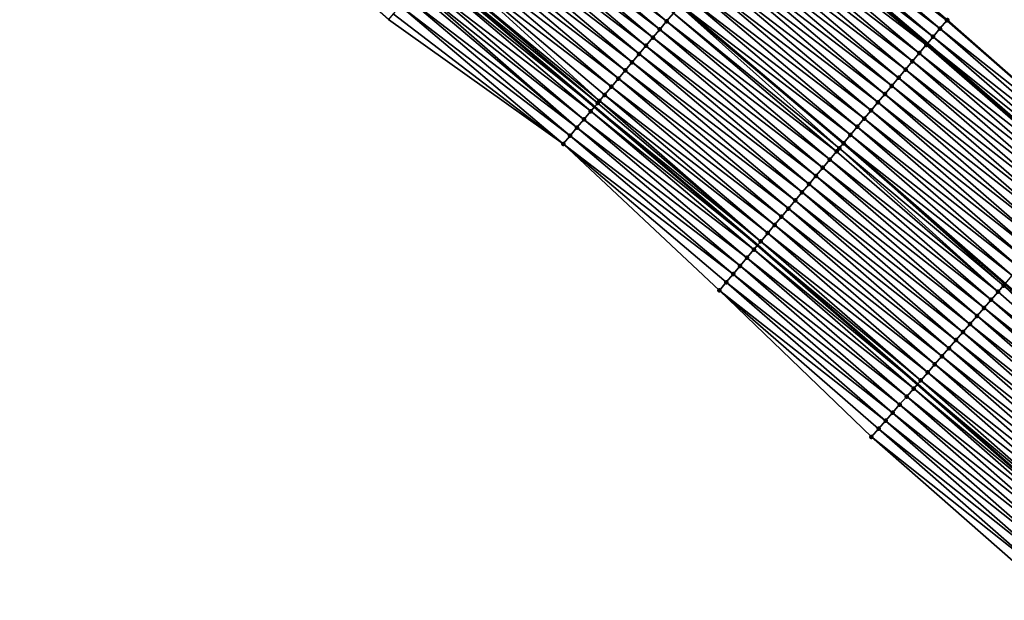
# Model space of a CAD drawing. Header units: feet. Extents: x 2017353 to 2024169, y 808050 to 818690.
# Tile 286 of 305: x 2022551 to 2022643, y 814158 to 814212. Entities that reach past the tile are written whole.
import ezdxf

# ---------------------------------------------------------------- set-up
doc = ezdxf.new("R2010")
doc.units = ezdxf.units.FT
doc.header["$MEASUREMENT"] = 0
for name, color, linetype, lineweight in [('EP_Travel Lane', 172, 'Continuous', 53), ('SB-Road Shots', 141, 'Continuous', 100), ('SB-Road X-Section', 40, 'Continuous', 13), ('STRIPING', 60, 'Continuous', 53)]:
    doc.layers.add(name, color=color, linetype=linetype, lineweight=lineweight)
doc.layers.add('I-77-MM15-17_SB-Surface-BORDER', color=7, linetype='Continuous')
doc.layers.add('I-77-MM15-17_SB-Surface-TIN', color=7, linetype='Continuous')

msp = doc.modelspace()

# ---------------------------------------------------------------- linework, layer by layer
at = {"layer": 'EP_Travel Lane'}
for points in [[(2022542.824971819, 814286.3335518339, 283.9437080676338), (2022558.550940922, 814273.9987547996, 284.6837772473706), (2022574.318739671, 814261.2731713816, 285.4313607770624), (2022589.818365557, 814248.6543625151, 286.158104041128), (2022605.458133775, 814235.8011696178, 286.8715970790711), (2022620.708547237, 814222.8807780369, 287.5706653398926), (2022635.958370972, 814209.9608860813, 288.2912770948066), (2022651.226410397, 814196.6884151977, 289.0018068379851), (2022666.2520939, 814183.5089710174, 289.7307393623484), (2022681.37087655, 814170.1594617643, 290.4675024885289), (2022696.224316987, 814156.7876195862, 291.2221389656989), (2022711.078236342, 814143.4153462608, 291.9592854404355), (2022725.94583979, 814129.5223704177, 292.664388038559), (2022740.431374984, 814115.7495768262, 293.3581499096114), (2022755.100171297, 814101.7165553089, 294.0507153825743), (2022769.379040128, 814087.7297632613, 294.7547948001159), (2022783.657795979, 814073.7430818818, 295.463396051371)], [(2022543.388419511, 814254.5721769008, 283.0226488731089), (2022558.769845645, 814242.1365156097, 283.7643351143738), (2022574.270307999, 814229.5170257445, 284.4614932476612), (2022589.570320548, 814216.9521641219, 285.1430029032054), (2022604.820318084, 814204.0321249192, 285.8572636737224), (2022620.070823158, 814191.1116557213, 286.5529832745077), (2022635.026216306, 814178.1240088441, 287.2507051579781), (2022650.0520264, 814164.9444536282, 287.9749141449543), (2022664.942437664, 814151.8155935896, 288.719569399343), (2022679.796072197, 814138.4417557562, 289.4340527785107), (2022694.648787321, 814125.0687457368, 290.1821120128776), (2022709.035745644, 814111.5847175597, 290.9067838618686), (2022723.520735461, 814097.8124425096, 291.6214098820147), (2022737.792529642, 814084.155076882, 292.3155407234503), (2022752.070798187, 814070.1688728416, 293.0436290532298)]]:
    msp.add_polyline3d(points, dxfattribs=at)
at = {"layer": 'I-77-MM15-17_SB-Surface-BORDER', "color": 3, "linetype": 'Continuous', "lineweight": -3}
for points in [[(2022543.494054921, 814287.1911650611, 284.0234243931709), (2022559.589401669, 814275.3295919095, 284.8034136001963), (2022575.872630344, 814263.1865528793, 285.6143508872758), (2022591.355720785, 814250.5473830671, 286.3391464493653), (2022607.316278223, 814238.0056593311, 287.0741555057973), (2022622.513882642, 814225.0224247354, 287.7640306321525), (2022637.804365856, 814212.1510315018, 288.493770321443), (2022653.039995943, 814198.766447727, 289.1937222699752), (2022668.203469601, 814185.7450647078, 289.940548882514), (2022683.272587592, 814172.2830550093, 290.6726957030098), (2022698.013128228, 814158.7858038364, 291.4271963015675), (2022712.694945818, 814145.2207183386, 292.1343258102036), (2022726.838947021, 814130.4695501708, 292.7534395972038), (2022741.058225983, 814116.4144667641, 293.4223065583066), (2022756.367294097, 814103.002045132, 294.17339212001), (2022770.972810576, 814089.3465911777, 294.9082043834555), (2022785.257227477, 814075.3653871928, 295.6120124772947)], [(2022748.847896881, 814066.9013379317, 292.7734682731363), (2022734.647562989, 814080.9655449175, 292.0315881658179), (2022719.756625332, 814093.8228042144, 291.2912319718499), (2022705.247665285, 814107.5712598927, 290.6047681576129), (2022690.273627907, 814120.1878806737, 289.7965790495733), (2022675.420062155, 814133.5606444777, 289.0612043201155), (2022660.565798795, 814146.9340363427, 288.3513061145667), (2022645.743332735, 814160.0123452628, 287.6087068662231), (2022630.717095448, 814173.1922195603, 286.899399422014), (2022616.49601582, 814186.8759014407, 286.260089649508), (2022601.890020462, 814200.5609027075, 285.6326507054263), (2022585.552264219, 814212.1930592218, 284.8471411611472), (2022570.789739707, 814225.2368522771, 284.1491074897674), (2022555.938578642, 814238.6556753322, 283.5252353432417), (2022540.148849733, 814250.4243857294, 282.7168891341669)]]:
    msp.add_polyline3d(points, dxfattribs=at)
at = {"layer": 'I-77-MM15-17_SB-Surface-TIN', "color": 128, "linetype": 'Continuous', "lineweight": -3}
for points in [[(2022611.562677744, 814212.02565966, 286.4921822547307), (2022596.312398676, 814224.9458692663, 285.7869783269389), (2022595.66779495, 814224.1813487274, 285.720905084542)], [(2022611.562677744, 814212.02565966, 286.4921822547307), (2022612.207283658, 814212.7901783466, 286.5581757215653), (2022596.312398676, 814224.9458692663, 285.7869783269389)], [(2022637.766592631, 814212.1062197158, 288.4896905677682), (2022622.513882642, 814225.0224247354, 287.7640306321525), (2022621.872551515, 814224.2611957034, 287.6876638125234)], [(2022637.766592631, 814212.1062197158, 288.4896905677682), (2022637.804365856, 814212.1510315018, 288.493770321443), (2022622.513882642, 814225.0224247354, 287.7640306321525)], [(2022610.918146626, 814211.2610776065, 286.4234563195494), (2022595.66779495, 814224.1813487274, 285.720905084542), (2022595.02305706, 814223.416941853, 285.6597331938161)], [(2022610.918146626, 814211.2610776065, 286.4234563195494), (2022611.562677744, 814212.02565966, 286.4921822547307), (2022595.66779495, 814224.1813487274, 285.720905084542)], [(2022637.122407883, 814211.3413442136, 288.4083107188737), (2022621.872551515, 814224.2611957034, 287.6876638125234), (2022621.22796971, 814223.496656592, 287.6207895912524)], [(2022637.122407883, 814211.3413442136, 288.4083107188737), (2022637.766592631, 814212.1062197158, 288.4896905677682), (2022621.872551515, 814224.2611957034, 287.6876638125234)], [(2022609.628682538, 814209.7322539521, 286.3006852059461), (2022594.378241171, 814222.6526010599, 285.6014108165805), (2022593.733459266, 814221.8882314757, 285.5418469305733)], [(2022610.273498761, 814210.4965944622, 286.3589954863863), (2022595.02305706, 814223.416941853, 285.6597331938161), (2022594.378241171, 814222.6526010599, 285.6014108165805)], [(2022609.628682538, 814209.7322539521, 286.3006852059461), (2022610.273498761, 814210.4965944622, 286.3589954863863), (2022594.378241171, 814222.6526010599, 285.6014108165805)], [(2022610.273498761, 814210.4965944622, 286.3589954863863), (2022610.918146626, 814211.2610776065, 286.4234563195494), (2022595.02305706, 814223.416941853, 285.6597331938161)], [(2022635.833110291, 814209.8123795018, 288.2794569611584), (2022620.583260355, 814222.7322255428, 287.5585751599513), (2022619.939030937, 814221.967387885, 287.4788272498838)], [(2022620.583260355, 814222.7322255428, 287.5585751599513), (2022635.958370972, 814209.9608860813, 288.2912770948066), (2022620.708547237, 814222.8807780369, 287.5706653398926)], [(2022635.833110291, 814209.8123795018, 288.2794569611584), (2022635.958370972, 814209.9608860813, 288.2912770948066), (2022620.583260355, 814222.7322255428, 287.5585751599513)], [(2022636.47785724, 814210.5767787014, 288.3402980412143), (2022621.22796971, 814223.496656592, 287.6207895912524), (2022620.708547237, 814222.8807780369, 287.5706653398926)], [(2022636.47785724, 814210.5767787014, 288.3402980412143), (2022620.708547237, 814222.8807780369, 287.5706653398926), (2022635.958370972, 814209.9608860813, 288.2912770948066)], [(2022636.47785724, 814210.5767787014, 288.3402980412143), (2022637.122407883, 814211.3413442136, 288.4083107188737), (2022621.22796971, 814223.496656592, 287.6207895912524)], [(2022608.983948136, 814208.9678441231, 286.2393858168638), (2022593.733459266, 814221.8882314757, 285.5418469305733), (2022593.088651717, 814221.1238836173, 285.4832198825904)], [(2022608.983948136, 814208.9678441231, 286.2393858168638), (2022609.628682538, 814209.7322539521, 286.3006852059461), (2022593.733459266, 814221.8882314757, 285.5418469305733)], [(2022635.188766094, 814209.0476390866, 288.2039022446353), (2022619.939030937, 814221.967387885, 287.4788272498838), (2022619.294922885, 814221.2024474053, 287.394645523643)], [(2022635.188766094, 814209.0476390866, 288.2039022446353), (2022635.833110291, 814209.8123795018, 288.2794569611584), (2022619.939030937, 814221.967387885, 287.4788272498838)], [(2022608.339204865, 814208.2034418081, 286.1784104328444), (2022593.088651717, 814221.1238836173, 285.4832198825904), (2022592.443946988, 814220.3594486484, 285.4208365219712)], [(2022608.339204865, 814208.2034418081, 286.1784104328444), (2022608.983948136, 814208.9678441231, 286.2393858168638), (2022593.088651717, 814221.1238836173, 285.4832198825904)], [(2022634.544653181, 814208.282702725, 288.1198980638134), (2022619.294922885, 814221.2024474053, 287.394645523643), (2022618.650717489, 814220.4375893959, 287.3140200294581)], [(2022634.544653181, 814208.282702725, 288.1198980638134), (2022635.188766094, 814209.0476390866, 288.2039022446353), (2022619.294922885, 814221.2024474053, 287.394645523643)], [(2022607.694513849, 814207.438995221, 286.1155259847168), (2022592.443946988, 814220.3594486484, 285.4208365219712), (2022591.799203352, 814219.5950466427, 285.3598745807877)], [(2022607.694513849, 814207.438995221, 286.1155259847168), (2022608.339204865, 814208.2034418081, 286.1784104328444), (2022592.443946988, 814220.3594486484, 285.4208365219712)], [(2022633.900384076, 814207.5178986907, 288.041600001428), (2022618.650717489, 814220.4375893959, 287.3140200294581), (2022618.006415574, 814219.6728131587, 287.2369206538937)], [(2022633.900384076, 814207.5178986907, 288.041600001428), (2022634.544653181, 814208.282702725, 288.1198980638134), (2022618.650717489, 814220.4375893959, 287.3140200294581)], [(2022607.049832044, 814206.6745408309, 286.0523050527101), (2022591.799203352, 814219.5950466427, 285.3598745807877), (2022591.154464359, 814218.830640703, 285.2987429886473)], [(2022607.049832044, 814206.6745408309, 286.0523050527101), (2022607.694513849, 814207.438995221, 286.1155259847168), (2022591.799203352, 814219.5950466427, 285.3598745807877)], [(2022633.256134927, 814206.7530777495, 287.9625729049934), (2022618.006415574, 814219.6728131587, 287.2369206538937), (2022617.361976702, 814218.9081529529, 287.1648246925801)], [(2022633.256134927, 814206.7530777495, 287.9625729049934), (2022633.900384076, 814207.5178986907, 288.041600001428), (2022618.006415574, 814219.6728131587, 287.2369206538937)], [(2022605.285572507, 814204.5828939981, 285.8862598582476), (2022590.509826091, 814218.0661494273, 285.2339316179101), (2022589.865157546, 814217.3016838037, 285.170226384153)], [(2022606.405084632, 814205.9101420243, 285.9914809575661), (2022591.154464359, 814218.830640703, 285.2987429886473), (2022590.509826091, 814218.0661494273, 285.2339316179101)], [(2022605.285572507, 814204.5828939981, 285.8862598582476), (2022605.760442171, 814205.1456543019, 285.9268227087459), (2022590.509826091, 814218.0661494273, 285.2339316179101)], [(2022605.760442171, 814205.1456543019, 285.9268227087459), (2022606.405084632, 814205.9101420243, 285.9914809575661), (2022590.509826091, 814218.0661494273, 285.2339316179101)], [(2022606.405084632, 814205.9101420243, 285.9914809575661), (2022607.049832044, 814206.6745408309, 286.0523050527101), (2022591.154464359, 814218.830640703, 285.2987429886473)], [(2022631.967465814, 814205.2235805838, 287.8107590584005), (2022616.717599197, 814218.1434407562, 287.0904868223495), (2022616.073207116, 814217.3787409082, 287.0166814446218)], [(2022632.611798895, 814205.9883304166, 287.8867198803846), (2022617.361976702, 814218.9081529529, 287.1648246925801), (2022616.717599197, 814218.1434407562, 287.0904868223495)], [(2022631.967465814, 814205.2235805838, 287.8107590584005), (2022632.611798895, 814205.9883304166, 287.8867198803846), (2022616.717599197, 814218.1434407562, 287.0904868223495)], [(2022632.611798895, 814205.9883304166, 287.8867198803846), (2022633.256134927, 814206.7530777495, 287.9625729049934), (2022617.361976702, 814218.9081529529, 287.1648246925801)], [(2022605.115273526, 814204.3816123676, 285.8813873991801), (2022589.865157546, 814217.3016838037, 285.170226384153), (2022589.570320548, 814216.9521641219, 285.1430029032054)], [(2022605.115273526, 814204.3816123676, 285.8813873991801), (2022605.285572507, 814204.5828939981, 285.8862598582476), (2022589.865157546, 814217.3016838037, 285.170226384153)], [(2022631.323119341, 814204.4588420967, 287.7352874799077), (2022616.073207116, 814217.3787409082, 287.0166814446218), (2022615.428971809, 814216.6139082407, 286.9371487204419)], [(2022631.323119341, 814204.4588420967, 287.7352874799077), (2022631.967465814, 814205.2235805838, 287.8107590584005), (2022616.073207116, 814217.3787409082, 287.0166814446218)], [(2022604.470305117, 814203.6174007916, 285.8286369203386), (2022589.220374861, 814216.537314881, 285.1106910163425), (2022588.575201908, 814215.7732765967, 285.0654131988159)], [(2022589.220374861, 814216.537314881, 285.1106910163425), (2022604.820318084, 814204.0321249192, 285.8572636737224), (2022589.570320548, 814216.9521641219, 285.1430029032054)], [(2022604.470305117, 814203.6174007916, 285.8286369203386), (2022604.820318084, 814204.0321249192, 285.8572636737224), (2022589.220374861, 814216.537314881, 285.1106910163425)], [(2022605.115273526, 814204.3816123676, 285.8813873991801), (2022589.570320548, 814216.9521641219, 285.1430029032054), (2022604.820318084, 814204.0321249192, 285.8572636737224)], [(2022630.678753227, 814203.6941202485, 287.6605333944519), (2022615.428971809, 814216.6139082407, 286.9371487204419), (2022614.784693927, 814215.8491116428, 286.8591713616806)], [(2022630.678753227, 814203.6941202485, 287.6605333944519), (2022631.323119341, 814204.4588420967, 287.7352874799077), (2022615.428971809, 814216.6139082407, 286.9371487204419)], [(2022603.825202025, 814202.8533033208, 285.7808068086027), (2022588.575201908, 814215.7732765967, 285.0654131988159), (2022588.131705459, 814215.248025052, 285.0334560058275)], [(2022603.825202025, 814202.8533033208, 285.7808068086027), (2022604.470305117, 814203.6174007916, 285.8286369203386), (2022588.575201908, 814215.7732765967, 285.0654131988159)], [(2022630.034534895, 814202.9292731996, 287.5803804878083), (2022614.784693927, 814215.8491116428, 286.8591713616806), (2022614.140455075, 814215.0842819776, 286.7797681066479)], [(2022630.034534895, 814202.9292731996, 287.5803804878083), (2022630.678753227, 814203.6941202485, 287.6605333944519), (2022614.784693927, 814215.8491116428, 286.8591713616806)], [(2022603.180150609, 814202.0891620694, 285.7310888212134), (2022587.93003623, 814215.0092321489, 285.0198696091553), (2022587.284829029, 814214.2452228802, 284.9758429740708)], [(2022603.180150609, 814202.0891620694, 285.7310888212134), (2022588.131705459, 814215.248025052, 285.0334560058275), (2022587.93003623, 814215.0092321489, 285.0198696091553)], [(2022603.180150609, 814202.0891620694, 285.7310888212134), (2022603.825202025, 814202.8533033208, 285.7808068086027), (2022588.131705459, 814215.248025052, 285.0334560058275)], [(2022629.390322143, 814202.1644214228, 287.5000237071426), (2022614.140455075, 814215.0842819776, 286.7797681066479), (2022613.496226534, 814214.3194435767, 286.6999881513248)], [(2022629.390322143, 814202.1644214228, 287.5000237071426), (2022630.034534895, 814202.9292731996, 287.5803804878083), (2022614.140455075, 814215.0842819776, 286.7797681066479)], [(2022601.890020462, 814200.5609027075, 285.6326507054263), (2022586.63987414, 814213.4809998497, 284.9225986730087), (2022585.994672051, 814212.7169862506, 284.8783853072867)], [(2022602.535133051, 814201.3249921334, 285.6801339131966), (2022587.284829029, 814214.2452228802, 284.9758429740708), (2022586.63987414, 814213.4809998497, 284.9225986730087)], [(2022601.890020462, 814200.5609027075, 285.6326507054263), (2022602.535133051, 814201.3249921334, 285.6801339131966), (2022586.63987414, 814213.4809998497, 284.9225986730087)], [(2022602.535133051, 814201.3249921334, 285.6801339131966), (2022603.180150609, 814202.0891620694, 285.7310888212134), (2022587.284829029, 814214.2452228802, 284.9758429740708)], [(2022627.697261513, 814200.1548721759, 287.2989953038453), (2022612.768083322, 814213.4549936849, 286.6100568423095), (2022612.207283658, 814212.7901783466, 286.5581757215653)], [(2022612.768083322, 814213.4549936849, 286.6100568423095), (2022628.09374356, 814200.6252637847, 287.3423614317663), (2022612.84401945, 814213.5450713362, 286.6181104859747)], [(2022627.697261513, 814200.1548721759, 287.2989953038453), (2022628.09374356, 814200.6252637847, 287.3423614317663), (2022612.768083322, 814213.4549936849, 286.6100568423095)], [(2022628.101789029, 814200.6348090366, 287.3432414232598), (2022612.852032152, 814213.5545762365, 286.618960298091), (2022612.84401945, 814213.5450713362, 286.6181104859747)], [(2022628.101789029, 814200.6348090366, 287.3432414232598), (2022612.84401945, 814213.5450713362, 286.6181104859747), (2022628.09374356, 814200.6252637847, 287.3423614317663)], [(2022628.746093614, 814201.3995830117, 287.4202432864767), (2022613.496226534, 814214.3194435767, 286.6999881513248), (2022612.852032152, 814213.5545762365, 286.618960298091)], [(2022628.101789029, 814200.6348090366, 287.3432414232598), (2022628.746093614, 814201.3995830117, 287.4202432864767), (2022612.852032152, 814213.5545762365, 286.618960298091)], [(2022628.746093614, 814201.3995830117, 287.4202432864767), (2022629.390322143, 814202.1644214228, 287.5000237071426), (2022613.496226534, 814214.3194435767, 286.6999881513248)], [(2022601.890020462, 814200.5609027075, 285.6326507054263), (2022585.994672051, 814212.7169862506, 284.8783853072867), (2022585.552264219, 814212.1930592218, 284.8471411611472)], [(2022627.457246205, 814199.8702368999, 287.2749430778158), (2022612.207283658, 814212.7901783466, 286.5581757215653), (2022611.562677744, 814212.02565966, 286.4921822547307)], [(2022627.457246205, 814199.8702368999, 287.2749430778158), (2022627.697261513, 814200.1548721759, 287.2989953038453), (2022612.207283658, 814212.7901783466, 286.5581757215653)], [(2022626.812611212, 814199.105742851, 287.2100119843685), (2022611.562677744, 814212.02565966, 286.4921822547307), (2022610.918146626, 814211.2610776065, 286.4234563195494)], [(2022626.812611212, 814199.105742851, 287.2100119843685), (2022627.457246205, 814199.8702368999, 287.2749430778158), (2022611.562677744, 814212.02565966, 286.4921822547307)], [(2022653.039995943, 814198.766447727, 289.1937222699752), (2022637.766592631, 814212.1062197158, 288.4896905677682), (2022637.122407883, 814211.3413442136, 288.4083107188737)], [(2022653.039995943, 814198.766447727, 289.1937222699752), (2022637.804365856, 814212.1510315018, 288.493770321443), (2022637.766592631, 814212.1062197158, 288.4896905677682)], [(2022626.168027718, 814198.3412051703, 287.1431994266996), (2022610.918146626, 814211.2610776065, 286.4234563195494), (2022610.273498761, 814210.4965944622, 286.3589954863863)], [(2022626.168027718, 814198.3412051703, 287.1431994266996), (2022626.812611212, 814199.105742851, 287.2100119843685), (2022610.918146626, 814211.2610776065, 286.4234563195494)], [(2022652.418239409, 814198.0531644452, 289.1119261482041), (2022637.122407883, 814211.3413442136, 288.4083107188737), (2022636.47785724, 814210.5767787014, 288.3402980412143)], [(2022652.418239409, 814198.0531644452, 289.1119261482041), (2022653.039995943, 814198.766447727, 289.1937222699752), (2022637.122407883, 814211.3413442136, 288.4083107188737)], [(2022624.878635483, 814196.8123206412, 287.01780324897), (2022609.628682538, 814209.7322539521, 286.3006852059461), (2022608.983948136, 814208.9678441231, 286.2393858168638)], [(2022625.523401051, 814197.5767040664, 287.0779641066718), (2022610.273498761, 814210.4965944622, 286.3589954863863), (2022609.628682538, 814209.7322539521, 286.3006852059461)], [(2022624.878635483, 814196.8123206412, 287.01780324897), (2022625.523401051, 814197.5767040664, 287.0779641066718), (2022609.628682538, 814209.7322539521, 286.3006852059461)], [(2022625.523401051, 814197.5767040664, 287.0779641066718), (2022626.168027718, 814198.3412051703, 287.1431994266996), (2022610.273498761, 814210.4965944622, 286.3589954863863)], [(2022651.102675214, 814196.5467416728, 288.9906361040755), (2022635.833110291, 814209.8123795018, 288.2794569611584), (2022635.188766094, 814209.0476390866, 288.2039022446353)], [(2022635.833110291, 814209.8123795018, 288.2794569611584), (2022651.226410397, 814196.6884151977, 289.0018068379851), (2022635.958370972, 814209.9608860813, 288.2912770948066)], [(2022651.102675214, 814196.5467416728, 288.9906361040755), (2022651.226410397, 814196.6884151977, 289.0018068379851), (2022635.833110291, 814209.8123795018, 288.2794569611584)], [(2022651.760491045, 814197.2999234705, 289.0500233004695), (2022636.47785724, 814210.5767787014, 288.3402980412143), (2022635.958370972, 814209.9608860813, 288.2912770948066)], [(2022651.760491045, 814197.2999234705, 289.0500233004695), (2022635.958370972, 814209.9608860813, 288.2912770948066), (2022651.226410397, 814196.6884151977, 289.0018068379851)], [(2022651.760491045, 814197.2999234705, 289.0500233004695), (2022652.418239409, 814198.0531644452, 289.1119261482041), (2022636.47785724, 814210.5767787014, 288.3402980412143)], [(2022624.233919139, 814196.047895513, 286.9558441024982), (2022608.983948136, 814208.9678441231, 286.2393858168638), (2022608.339204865, 814208.2034418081, 286.1784104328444)], [(2022624.233919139, 814196.047895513, 286.9558441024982), (2022624.878635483, 814196.8123206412, 287.01780324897), (2022608.983948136, 814208.9678441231, 286.2393858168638)], [(2022650.445302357, 814195.7931713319, 288.9147317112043), (2022635.188766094, 814209.0476390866, 288.2039022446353), (2022634.544653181, 814208.282702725, 288.1198980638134)], [(2022650.445302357, 814195.7931713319, 288.9147317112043), (2022651.102675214, 814196.5467416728, 288.9906361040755), (2022635.188766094, 814209.0476390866, 288.2039022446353)], [(2022623.589168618, 814195.2834993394, 286.8951335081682), (2022608.339204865, 814208.2034418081, 286.1784104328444), (2022607.694513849, 814207.438995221, 286.1155259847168)], [(2022623.589168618, 814195.2834993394, 286.8951335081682), (2022624.233919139, 814196.047895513, 286.9558441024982), (2022608.339204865, 814208.2034418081, 286.1784104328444)], [(2022649.788090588, 814195.039459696, 288.8328207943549), (2022634.544653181, 814208.282702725, 288.1198980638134), (2022633.900384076, 814207.5178986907, 288.041600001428)], [(2022649.788090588, 814195.039459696, 288.8328207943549), (2022650.445302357, 814195.7931713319, 288.9147317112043), (2022634.544653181, 814208.282702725, 288.1198980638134)], [(2022622.944560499, 814194.5189825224, 286.8292206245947), (2022607.694513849, 814207.438995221, 286.1155259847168), (2022607.049832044, 814206.6745408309, 286.0523050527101)], [(2022622.944560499, 814194.5189825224, 286.8292206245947), (2022623.589168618, 814195.2834993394, 286.8951335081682), (2022607.694513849, 814207.438995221, 286.1155259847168)], [(2022649.13075343, 814194.2858580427, 288.7555852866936), (2022633.900384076, 814207.5178986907, 288.041600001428), (2022633.256134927, 814206.7530777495, 287.9625729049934)], [(2022649.13075343, 814194.2858580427, 288.7555852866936), (2022649.788090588, 814195.039459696, 288.8328207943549), (2022633.900384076, 814207.5178986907, 288.041600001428)], [(2022622.299860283, 814193.7545437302, 286.7666722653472), (2022607.049832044, 814206.6745408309, 286.0523050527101), (2022606.405084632, 814205.9101420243, 285.9914809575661)], [(2022622.299860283, 814193.7545437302, 286.7666722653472), (2022622.944560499, 814194.5189825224, 286.8292206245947), (2022607.049832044, 814206.6745408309, 286.0523050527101)], [(2022648.473372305, 814193.532294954, 288.6799891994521), (2022633.256134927, 814206.7530777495, 287.9625729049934), (2022632.611798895, 814205.9883304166, 287.8867198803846)], [(2022648.473372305, 814193.532294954, 288.6799891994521), (2022649.13075343, 814194.2858580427, 288.7555852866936), (2022633.256134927, 814206.7530777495, 287.9625729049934)], [(2022621.01047154, 814192.2256562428, 286.6411485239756), (2022605.760442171, 814205.1456543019, 285.9268227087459), (2022605.285572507, 814204.5828939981, 285.8862598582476)], [(2022621.655122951, 814192.9901363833, 286.7054798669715), (2022606.405084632, 814205.9101420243, 285.9914809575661), (2022605.760442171, 814205.1456543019, 285.9268227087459)], [(2022621.01047154, 814192.2256562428, 286.6411485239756), (2022621.655122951, 814192.9901363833, 286.7054798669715), (2022605.760442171, 814205.1456543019, 285.9268227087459)], [(2022621.655122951, 814192.9901363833, 286.7054798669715), (2022622.299860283, 814193.7545437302, 286.7666722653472), (2022606.405084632, 814205.9101420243, 285.9914809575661)], [(2022647.158509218, 814192.0252572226, 288.5325568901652), (2022631.967465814, 814205.2235805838, 287.8107590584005), (2022631.323119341, 814204.4588420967, 287.7352874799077)], [(2022647.815930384, 814192.7787851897, 288.606659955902), (2022632.611798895, 814205.9883304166, 287.8867198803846), (2022631.967465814, 814205.2235805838, 287.8107590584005)], [(2022647.158509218, 814192.0252572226, 288.5325568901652), (2022647.815930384, 814192.7787851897, 288.606659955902), (2022631.967465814, 814205.2235805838, 287.8107590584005)], [(2022647.815930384, 814192.7787851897, 288.606659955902), (2022648.473372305, 814193.532294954, 288.6799891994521), (2022632.611798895, 814205.9883304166, 287.8867198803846)], [(2022620.365681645, 814191.4612934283, 286.581876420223), (2022605.115273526, 814204.3816123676, 285.8813873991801), (2022604.820318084, 814204.0321249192, 285.8572636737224)], [(2022620.365681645, 814191.4612934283, 286.581876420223), (2022605.285572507, 814204.5828939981, 285.8862598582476), (2022605.115273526, 814204.3816123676, 285.8813873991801)], [(2022620.365681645, 814191.4612934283, 286.581876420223), (2022621.01047154, 814192.2256562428, 286.6411485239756), (2022605.285572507, 814204.5828939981, 285.8862598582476)], [(2022646.50113972, 814191.2716839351, 288.4565272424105), (2022631.323119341, 814204.4588420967, 287.7352874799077), (2022630.678753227, 814203.6941202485, 287.6605333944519)], [(2022646.50113972, 814191.2716839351, 288.4565272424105), (2022647.158509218, 814192.0252572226, 288.5325568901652), (2022631.323119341, 814204.4588420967, 287.7352874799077)], [(2022619.720998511, 814190.6968401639, 286.5187040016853), (2022604.470305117, 814203.6174007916, 285.8286369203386), (2022603.825202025, 814202.8533033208, 285.7808068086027)], [(2022604.470305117, 814203.6174007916, 285.8286369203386), (2022620.070823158, 814191.1116557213, 286.5529832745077), (2022604.820318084, 814204.0321249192, 285.8572636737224)], [(2022619.720998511, 814190.6968401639, 286.5187040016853), (2022620.070823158, 814191.1116557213, 286.5529832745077), (2022604.470305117, 814203.6174007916, 285.8286369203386)], [(2022620.365681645, 814191.4612934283, 286.581876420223), (2022604.820318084, 814204.0321249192, 285.8572636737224), (2022620.070823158, 814191.1116557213, 286.5529832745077)], [(2022645.843856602, 814190.5180348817, 288.3772767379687), (2022630.678753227, 814203.6941202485, 287.6605333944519), (2022630.034534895, 814202.9292731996, 287.5803804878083)], [(2022645.843856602, 814190.5180348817, 288.3772767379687), (2022646.50113972, 814191.2716839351, 288.4565272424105), (2022630.678753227, 814203.6941202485, 287.6605333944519)], [(2022619.075946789, 814189.9326991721, 286.4689971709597), (2022603.825202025, 814202.8533033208, 285.7808068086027), (2022603.180150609, 814202.0891620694, 285.7310888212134)], [(2022619.075946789, 814189.9326991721, 286.4689971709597), (2022619.720998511, 814190.6968401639, 286.5187040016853), (2022603.825202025, 814202.8533033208, 285.7808068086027)], [(2022645.186551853, 814189.7644048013, 288.298832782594), (2022630.034534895, 814202.9292731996, 287.5803804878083), (2022629.390322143, 814202.1644214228, 287.5000237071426)], [(2022645.186551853, 814189.7644048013, 288.298832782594), (2022645.843856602, 814190.5180348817, 288.3772767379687), (2022630.034534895, 814202.9292731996, 287.5803804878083)], [(2022618.431044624, 814189.1684314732, 286.4138265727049), (2022603.180150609, 814202.0891620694, 285.7310888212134), (2022602.535133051, 814201.3249921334, 285.6801339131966)], [(2022618.431044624, 814189.1684314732, 286.4138265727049), (2022619.075946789, 814189.9326991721, 286.4689971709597), (2022603.180150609, 814202.0891620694, 285.7310888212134)], [(2022644.529239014, 814189.0107818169, 288.2206904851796), (2022629.390322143, 814202.1644214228, 287.5000237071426), (2022628.746093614, 814201.3995830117, 287.4202432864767)], [(2022644.529239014, 814189.0107818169, 288.2206904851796), (2022645.186551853, 814189.7644048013, 288.298832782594), (2022629.390322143, 814202.1644214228, 287.5000237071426)], [(2022617.786037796, 814188.4042524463, 286.3624796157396), (2022602.535133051, 814201.3249921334, 285.6801339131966), (2022601.890020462, 814200.5609027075, 285.6326507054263)], [(2022617.141054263, 814187.6400536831, 286.3102816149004), (2022601.890020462, 814200.5609027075, 285.6326507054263), (2022616.49601582, 814186.8759014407, 286.260089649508)], [(2022617.141054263, 814187.6400536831, 286.3102816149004), (2022617.786037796, 814188.4042524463, 286.3624796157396), (2022601.890020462, 814200.5609027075, 285.6326507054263)], [(2022617.786037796, 814188.4042524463, 286.3624796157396), (2022618.431044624, 814189.1684314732, 286.4138265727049), (2022602.535133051, 814201.3249921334, 285.6801339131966)], [(2022643.065745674, 814187.33303529, 288.0500233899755), (2022628.09374356, 814200.6252637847, 287.3423614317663), (2022627.697261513, 814200.1548721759, 287.2989953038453)], [(2022643.214566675, 814187.5035767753, 288.0661457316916), (2022628.101789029, 814200.6348090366, 287.3432414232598), (2022628.09374356, 814200.6252637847, 287.3423614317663)], [(2022643.214566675, 814187.5035767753, 288.0661457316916), (2022628.09374356, 814200.6252637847, 287.3423614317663), (2022643.206419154, 814187.49424012, 288.065263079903)], [(2022643.065745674, 814187.33303529, 288.0500233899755), (2022643.206419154, 814187.49424012, 288.065263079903), (2022628.09374356, 814200.6252637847, 287.3423614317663)], [(2022643.871968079, 814188.2571220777, 288.1409857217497), (2022628.746093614, 814201.3995830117, 287.4202432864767), (2022628.101789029, 814200.6348090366, 287.3432414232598)], [(2022643.214566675, 814187.5035767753, 288.0661457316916), (2022643.871968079, 814188.2571220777, 288.1409857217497), (2022628.101789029, 814200.6348090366, 287.3432414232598)], [(2022643.871968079, 814188.2571220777, 288.1409857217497), (2022644.529239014, 814189.0107818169, 288.2206904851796), (2022628.746093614, 814201.3995830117, 287.4202432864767)], [(2022642.556874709, 814186.7502863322, 288.0021399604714), (2022627.457246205, 814199.8702368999, 287.2749430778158), (2022626.812611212, 814199.105742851, 287.2100119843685)], [(2022642.556874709, 814186.7502863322, 288.0021399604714), (2022627.697261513, 814200.1548721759, 287.2989953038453), (2022627.457246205, 814199.8702368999, 287.2749430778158)], [(2022642.556874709, 814186.7502863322, 288.0021399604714), (2022643.065745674, 814187.33303529, 288.0500233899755), (2022627.697261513, 814200.1548721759, 287.2989953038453)], [(2022641.899306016, 814185.996887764, 287.9335377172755), (2022626.812611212, 814199.105742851, 287.2100119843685), (2022626.168027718, 814198.3412051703, 287.1431994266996)], [(2022641.899306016, 814185.996887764, 287.9335377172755), (2022642.556874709, 814186.7502863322, 288.0021399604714), (2022626.812611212, 814199.105742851, 287.2100119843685)], [(2022641.24172233, 814185.243502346, 287.8654945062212), (2022626.168027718, 814198.3412051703, 287.1431994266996), (2022625.523401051, 814197.5767040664, 287.0779641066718)], [(2022641.24172233, 814185.243502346, 287.8654945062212), (2022641.899306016, 814185.996887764, 287.9335377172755), (2022626.168027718, 814198.3412051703, 287.1431994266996)], [(2022640.584109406, 814184.4901425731, 287.7985414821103), (2022625.523401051, 814197.5767040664, 287.0779641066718), (2022624.878635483, 814196.8123206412, 287.01780324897)], [(2022640.584109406, 814184.4901425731, 287.7985414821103), (2022641.24172233, 814185.243502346, 287.8654945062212), (2022625.523401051, 814197.5767040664, 287.0779641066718)], [(2022639.26867039, 814182.9836100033, 287.6725838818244), (2022624.233919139, 814196.047895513, 286.9558441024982), (2022623.589168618, 814195.2834993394, 286.8951335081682)], [(2022639.926415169, 814183.7368541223, 287.7346203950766), (2022624.878635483, 814196.8123206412, 287.01780324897), (2022624.233919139, 814196.047895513, 286.9558441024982)], [(2022639.26867039, 814182.9836100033, 287.6725838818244), (2022639.926415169, 814183.7368541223, 287.7346203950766), (2022624.233919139, 814196.047895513, 286.9558441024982)], [(2022639.926415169, 814183.7368541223, 287.7346203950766), (2022640.584109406, 814184.4901425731, 287.7985414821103), (2022624.878635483, 814196.8123206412, 287.01780324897)], [(2022638.610867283, 814182.2304170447, 287.6127222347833), (2022623.589168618, 814195.2834993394, 286.8951335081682), (2022622.944560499, 814194.5189825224, 286.8292206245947)], [(2022638.610867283, 814182.2304170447, 287.6127222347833), (2022639.26867039, 814182.9836100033, 287.6725838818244), (2022623.589168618, 814195.2834993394, 286.8951335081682)], [(2022637.953261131, 814181.4770513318, 287.5455166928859), (2022622.944560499, 814194.5189825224, 286.8292206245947), (2022622.299860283, 814193.7545437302, 286.7666722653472)], [(2022637.953261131, 814181.4770513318, 287.5455166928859), (2022638.610867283, 814182.2304170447, 287.6127222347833), (2022622.944560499, 814194.5189825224, 286.8292206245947)], [(2022637.295601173, 814180.7237328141, 287.4803174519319), (2022622.299860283, 814193.7545437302, 286.7666722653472), (2022621.655122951, 814192.9901363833, 286.7054798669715)], [(2022637.295601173, 814180.7237328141, 287.4803174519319), (2022637.953261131, 814181.4770513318, 287.5455166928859), (2022622.299860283, 814193.7545437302, 286.7666722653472)], [(2022636.637896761, 814179.9704532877, 287.416775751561), (2022621.655122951, 814192.9901363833, 286.7054798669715), (2022621.01047154, 814192.2256562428, 286.6411485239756)], [(2022636.637896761, 814179.9704532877, 287.416775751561), (2022637.295601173, 814180.7237328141, 287.4803174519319), (2022621.655122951, 814192.9901363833, 286.7054798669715)], [(2022635.32268289, 814178.4637232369, 287.2824231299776), (2022620.365681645, 814191.4612934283, 286.581876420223), (2022620.070823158, 814191.1116557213, 286.5529832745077)], [(2022635.980319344, 814179.2170623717, 287.3484988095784), (2022621.01047154, 814192.2256562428, 286.6411485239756), (2022620.365681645, 814191.4612934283, 286.581876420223)], [(2022635.32268289, 814178.4637232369, 287.2824231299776), (2022635.980319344, 814179.2170623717, 287.3484988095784), (2022620.365681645, 814191.4612934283, 286.581876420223)], [(2022635.980319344, 814179.2170623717, 287.3484988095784), (2022636.637896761, 814179.9704532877, 287.416775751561), (2022621.01047154, 814192.2256562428, 286.6411485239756)], [(2022634.665160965, 814177.7102836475, 287.2120770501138), (2022619.720998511, 814190.6968401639, 286.5187040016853), (2022619.075946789, 814189.9326991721, 286.4689971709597)], [(2022619.720998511, 814190.6968401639, 286.5187040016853), (2022635.026216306, 814178.1240088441, 287.2507051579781), (2022620.070823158, 814191.1116557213, 286.5529832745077)], [(2022634.665160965, 814177.7102836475, 287.2120770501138), (2022635.026216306, 814178.1240088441, 287.2507051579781), (2022619.720998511, 814190.6968401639, 286.5187040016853)], [(2022635.32268289, 814178.4637232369, 287.2824231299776), (2022620.070823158, 814191.1116557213, 286.5529832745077), (2022635.026216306, 814178.1240088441, 287.2507051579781)], [(2022634.007008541, 814176.9573970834, 287.165240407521), (2022619.075946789, 814189.9326991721, 286.4689971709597), (2022618.431044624, 814189.1684314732, 286.4138265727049)], [(2022634.007008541, 814176.9573970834, 287.165240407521), (2022634.665160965, 814177.7102836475, 287.2120770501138), (2022619.075946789, 814189.9326991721, 286.4689971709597)], [(2022633.348909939, 814176.2044633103, 287.1163968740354), (2022618.431044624, 814189.1684314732, 286.4138265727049), (2022617.786037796, 814188.4042524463, 286.3624796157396)], [(2022633.348909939, 814176.2044633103, 287.1163968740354), (2022634.007008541, 814176.9573970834, 287.165240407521), (2022618.431044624, 814189.1684314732, 286.4138265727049)], [(2022632.033020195, 814174.6983260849, 287.0072455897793), (2022617.141054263, 814187.6400536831, 286.3102816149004), (2022616.49601582, 814186.8759014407, 286.260089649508)], [(2022632.691022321, 814175.4513444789, 287.0596864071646), (2022617.786037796, 814188.4042524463, 286.3624796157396), (2022617.141054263, 814187.6400536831, 286.3102816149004)], [(2022632.033020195, 814174.6983260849, 287.0072455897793), (2022632.691022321, 814175.4513444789, 287.0596864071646), (2022617.141054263, 814187.6400536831, 286.3102816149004)], [(2022632.691022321, 814175.4513444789, 287.0596864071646), (2022633.348909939, 814176.2044633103, 287.1163968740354), (2022617.786037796, 814188.4042524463, 286.3624796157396)], [(2022631.374959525, 814173.9453590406, 286.9569876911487), (2022616.49601582, 814186.8759014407, 286.260089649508), (2022630.717095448, 814173.1922195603, 286.899399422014)], [(2022631.374959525, 814173.9453590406, 286.9569876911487), (2022632.033020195, 814174.6983260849, 287.0072455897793), (2022616.49601582, 814186.8759014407, 286.260089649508)], [(2022657.583091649, 814173.5704298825, 288.7122085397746), (2022642.556874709, 814186.7502863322, 288.0021399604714), (2022641.899306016, 814185.996887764, 287.9335377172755)], [(2022657.583091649, 814173.5704298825, 288.7122085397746), (2022643.065745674, 814187.33303529, 288.0500233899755), (2022642.556874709, 814186.7502863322, 288.0021399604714)], [(2022643.065745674, 814187.33303529, 288.0500233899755), (2022658.232637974, 814174.3143263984, 288.7742335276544), (2022643.206419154, 814187.49424012, 288.065263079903)], [(2022657.583091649, 814173.5704298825, 288.7122085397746), (2022658.232637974, 814174.3143263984, 288.7742335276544), (2022643.065745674, 814187.33303529, 288.0500233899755)], [(2022656.92548913, 814172.8170609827, 288.6448673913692), (2022641.899306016, 814185.996887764, 287.9335377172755), (2022641.24172233, 814185.243502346, 287.8654945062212)], [(2022656.92548913, 814172.8170609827, 288.6448673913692), (2022657.583091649, 814173.5704298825, 288.7122085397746), (2022641.899306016, 814185.996887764, 287.9335377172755)], [(2022656.267945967, 814172.0636400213, 288.5753130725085), (2022641.24172233, 814185.243502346, 287.8654945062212), (2022640.584109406, 814184.4901425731, 287.7985414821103)], [(2022656.267945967, 814172.0636400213, 288.5753130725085), (2022656.92548913, 814172.8170609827, 288.6448673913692), (2022641.24172233, 814185.243502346, 287.8654945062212)], [(2022655.610274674, 814171.3103314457, 288.5105363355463), (2022640.584109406, 814184.4901425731, 287.7985414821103), (2022639.926415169, 814183.7368541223, 287.7346203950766)], [(2022655.610274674, 814171.3103314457, 288.5105363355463), (2022656.267945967, 814172.0636400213, 288.5753130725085), (2022640.584109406, 814184.4901425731, 287.7985414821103)], [(2022654.952569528, 814170.5570525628, 288.4470218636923), (2022639.926415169, 814183.7368541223, 287.7346203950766), (2022639.26867039, 814182.9836100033, 287.6725838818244)], [(2022654.952569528, 814170.5570525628, 288.4470218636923), (2022655.610274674, 814171.3103314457, 288.5105363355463), (2022639.926415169, 814183.7368541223, 287.7346203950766)], [(2022653.636915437, 814169.0507086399, 288.3290834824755), (2022638.610867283, 814182.2304170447, 287.6127222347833), (2022637.953261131, 814181.4770513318, 287.5455166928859)], [(2022654.294803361, 814169.8038272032, 288.3857826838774), (2022639.26867039, 814182.9836100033, 287.6725838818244), (2022638.610867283, 814182.2304170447, 287.6127222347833)], [(2022653.636915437, 814169.0507086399, 288.3290834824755), (2022654.294803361, 814169.8038272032, 288.3857826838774), (2022638.610867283, 814182.2304170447, 287.6127222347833)], [(2022654.294803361, 814169.8038272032, 288.3857826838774), (2022654.952569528, 814170.5570525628, 288.4470218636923), (2022639.26867039, 814182.9836100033, 287.6725838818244)], [(2022652.979196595, 814168.2974417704, 288.2660797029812), (2022637.953261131, 814181.4770513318, 287.5455166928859), (2022637.295601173, 814180.7237328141, 287.4803174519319)], [(2022652.979196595, 814168.2974417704, 288.2660797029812), (2022653.636915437, 814169.0507086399, 288.3290834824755), (2022637.953261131, 814181.4770513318, 287.5455166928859)], [(2022652.321617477, 814167.5440523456, 288.1978660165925), (2022637.295601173, 814180.7237328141, 287.4803174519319), (2022636.637896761, 814179.9704532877, 287.416775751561)], [(2022652.321617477, 814167.5440523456, 288.1978660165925), (2022652.979196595, 814168.2974417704, 288.2660797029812), (2022637.295601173, 814180.7237328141, 287.4803174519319)], [(2022651.663938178, 814166.7907507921, 288.1333878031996), (2022636.637896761, 814179.9704532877, 287.416775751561), (2022635.980319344, 814179.2170623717, 287.3484988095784)], [(2022651.663938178, 814166.7907507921, 288.1333878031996), (2022652.321617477, 814167.5440523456, 288.1978660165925), (2022636.637896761, 814179.9704532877, 287.416775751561)], [(2022650.348563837, 814165.2841614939, 288.0050183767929), (2022635.32268289, 814178.4637232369, 287.2824231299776), (2022635.026216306, 814178.1240088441, 287.2507051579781)], [(2022651.006343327, 814166.0373751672, 288.0657607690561), (2022635.980319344, 814179.2170623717, 287.3484988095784), (2022635.32268289, 814178.4637232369, 287.2824231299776)], [(2022650.348563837, 814165.2841614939, 288.0050183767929), (2022651.006343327, 814166.0373751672, 288.0657607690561), (2022635.32268289, 814178.4637232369, 287.2824231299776)], [(2022651.006343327, 814166.0373751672, 288.0657607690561), (2022651.663938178, 814166.7907507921, 288.1333878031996), (2022635.980319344, 814179.2170623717, 287.3484988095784)], [(2022649.690945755, 814164.530806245, 287.9382575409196), (2022634.665160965, 814177.7102836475, 287.2120770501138), (2022634.007008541, 814176.9573970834, 287.165240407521)], [(2022634.665160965, 814177.7102836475, 287.2120770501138), (2022650.0520264, 814164.9444536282, 287.9749141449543), (2022635.026216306, 814178.1240088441, 287.2507051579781)], [(2022649.690945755, 814164.530806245, 287.9382575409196), (2022650.0520264, 814164.9444536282, 287.9749141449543), (2022634.665160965, 814177.7102836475, 287.2120770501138)], [(2022650.348563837, 814165.2841614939, 288.0050183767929), (2022635.026216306, 814178.1240088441, 287.2507051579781), (2022650.0520264, 814164.9444536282, 287.9749141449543)], [(2022649.033010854, 814163.7777288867, 287.8833099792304), (2022634.007008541, 814176.9573970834, 287.165240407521), (2022633.348909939, 814176.2044633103, 287.1163968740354)], [(2022649.033010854, 814163.7777288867, 287.8833099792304), (2022649.690945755, 814164.530806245, 287.9382575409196), (2022634.007008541, 814176.9573970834, 287.165240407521)], [(2022648.37505307, 814163.0246715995, 287.8292156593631), (2022633.348909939, 814176.2044633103, 287.1163968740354), (2022632.691022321, 814175.4513444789, 287.0596864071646)], [(2022648.37505307, 814163.0246715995, 287.8292156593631), (2022649.033010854, 814163.7777288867, 287.8833099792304), (2022633.348909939, 814176.2044633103, 287.1163968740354)], [(2022647.717160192, 814162.2715573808, 287.7727011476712), (2022632.691022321, 814175.4513444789, 287.0596864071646), (2022632.033020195, 814174.6983260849, 287.0072455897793)], [(2022647.717160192, 814162.2715573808, 287.7727011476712), (2022648.37505307, 814163.0246715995, 287.8292156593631), (2022632.691022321, 814175.4513444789, 287.0596864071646)], [(2022646.401202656, 814160.7654796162, 287.666077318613), (2022631.374959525, 814173.9453590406, 286.9569876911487), (2022630.717095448, 814173.1922195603, 286.899399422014)], [(2022647.059199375, 814161.5185027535, 287.7187199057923), (2022632.033020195, 814174.6983260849, 287.0072455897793), (2022631.374959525, 814173.9453590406, 286.9569876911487)], [(2022646.401202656, 814160.7654796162, 287.666077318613), (2022647.059199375, 814161.5185027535, 287.7187199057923), (2022631.374959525, 814173.9453590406, 286.9569876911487)], [(2022647.059199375, 814161.5185027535, 287.7187199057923), (2022647.717160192, 814162.2715573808, 287.7727011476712), (2022632.033020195, 814174.6983260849, 287.0072455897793)], [(2022646.401202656, 814160.7654796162, 287.666077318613), (2022630.717095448, 814173.1922195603, 286.899399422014), (2022645.743332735, 814160.0123452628, 287.6087068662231)]]:
    msp.add_3dface(points, dxfattribs=at)
at = {"layer": 'SB-Road Shots', "lineweight": 100}
for p in [(2022611.562677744, 814212.02565966, 286.4921822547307), (2022637.766592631, 814212.1062197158, 288.4896905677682), (2022637.804365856, 814212.1510315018, 288.493770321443), (2022610.918146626, 814211.2610776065, 286.4234563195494), (2022637.122407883, 814211.3413442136, 288.4083107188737), (2022609.628682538, 814209.7322539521, 286.3006852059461), (2022610.273498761, 814210.4965944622, 286.3589954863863), (2022635.833110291, 814209.8123795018, 288.2794569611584), (2022636.47785724, 814210.5767787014, 288.3402980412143), (2022608.983948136, 814208.9678441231, 286.2393858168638), (2022635.188766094, 814209.0476390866, 288.2039022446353), (2022608.339204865, 814208.2034418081, 286.1784104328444), (2022634.544653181, 814208.282702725, 288.1198980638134), (2022607.694513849, 814207.438995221, 286.1155259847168), (2022633.900384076, 814207.5178986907, 288.041600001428), (2022607.049832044, 814206.6745408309, 286.0523050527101), (2022633.256134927, 814206.7530777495, 287.9625729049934), (2022605.760442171, 814205.1456543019, 285.9268227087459), (2022606.405084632, 814205.9101420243, 285.9914809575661), (2022631.967465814, 814205.2235805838, 287.8107590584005), (2022632.611798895, 814205.9883304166, 287.8867198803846), (2022605.115273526, 814204.3816123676, 285.8813873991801), (2022605.285572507, 814204.5828939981, 285.8862598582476), (2022631.323119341, 814204.4588420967, 287.7352874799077), (2022604.470305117, 814203.6174007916, 285.8286369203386), (2022630.678753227, 814203.6941202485, 287.6605333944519), (2022603.825202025, 814202.8533033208, 285.7808068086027), (2022630.034534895, 814202.9292731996, 287.5803804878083), (2022603.180150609, 814202.0891620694, 285.7310888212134), (2022629.390322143, 814202.1644214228, 287.5000237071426), (2022601.890020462, 814200.5609027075, 285.6326507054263), (2022602.535133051, 814201.3249921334, 285.6801339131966), (2022628.101789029, 814200.6348090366, 287.3432414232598), (2022628.746093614, 814201.3995830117, 287.4202432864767), (2022627.457246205, 814199.8702368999, 287.2749430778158), (2022627.697261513, 814200.1548721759, 287.2989953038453), (2022626.812611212, 814199.105742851, 287.2100119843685), (2022626.168027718, 814198.3412051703, 287.1431994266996), (2022625.523401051, 814197.5767040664, 287.0779641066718), (2022624.233919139, 814196.047895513, 286.9558441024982), (2022624.878635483, 814196.8123206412, 287.01780324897), (2022623.589168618, 814195.2834993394, 286.8951335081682), (2022622.944560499, 814194.5189825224, 286.8292206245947), (2022622.299860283, 814193.7545437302, 286.7666722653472), (2022621.655122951, 814192.9901363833, 286.7054798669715), (2022620.365681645, 814191.4612934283, 286.581876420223), (2022621.01047154, 814192.2256562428, 286.6411485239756), (2022619.720998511, 814190.6968401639, 286.5187040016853), (2022619.075946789, 814189.9326991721, 286.4689971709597), (2022618.431044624, 814189.1684314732, 286.4138265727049), (2022617.141054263, 814187.6400536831, 286.3102816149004), (2022617.786037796, 814188.4042524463, 286.3624796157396), (2022616.49601582, 814186.8759014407, 286.260089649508), (2022642.556874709, 814186.7502863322, 288.0021399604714), (2022643.065745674, 814187.33303529, 288.0500233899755), (2022641.899306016, 814185.996887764, 287.9335377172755), (2022641.24172233, 814185.243502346, 287.8654945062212), (2022640.584109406, 814184.4901425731, 287.7985414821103), (2022639.926415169, 814183.7368541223, 287.7346203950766), (2022638.610867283, 814182.2304170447, 287.6127222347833), (2022639.26867039, 814182.9836100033, 287.6725838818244), (2022637.953261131, 814181.4770513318, 287.5455166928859), (2022637.295601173, 814180.7237328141, 287.4803174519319), (2022636.637896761, 814179.9704532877, 287.416775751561), (2022635.32268289, 814178.4637232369, 287.2824231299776), (2022635.980319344, 814179.2170623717, 287.3484988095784), (2022634.665160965, 814177.7102836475, 287.2120770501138), (2022634.007008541, 814176.9573970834, 287.165240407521), (2022633.348909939, 814176.2044633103, 287.1163968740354), (2022632.691022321, 814175.4513444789, 287.0596864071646), (2022631.374959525, 814173.9453590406, 286.9569876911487), (2022632.033020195, 814174.6983260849, 287.0072455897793), (2022630.717095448, 814173.1922195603, 286.899399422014)]:
    msp.add_point(p, dxfattribs=at)
at = {"layer": 'SB-Road X-Section', "extrusion": (0.7624977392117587, -0.6459967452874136, 0.03585251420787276), "elevation": 1016268.696760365, "flags": 128}
msp.add_lwpolyline([(1928692.27151465, -36171.27866532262), (1928691.27614148, -36171.35508127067), (1928690.276141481, -36171.42199851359), (1928689.27614148, -36171.48425296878), (1928688.27614148, -36171.56405218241), (1928687.27614148, -36171.64828806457), (1928686.27614148, -36171.72896542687), (1928685.276141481, -36171.80611440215), (1928684.27614148, -36171.87825674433), (1928683.276141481, -36171.95264243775), (1928682.276141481, -36172.02649529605), (1928681.276141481, -36172.10607918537), (1928680.27614148, -36172.18410670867), (1928679.27614148, -36172.26356104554), (1928678.27614148, -36172.34339232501), (1928677.27614148, -36172.42447230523), (1928677.145895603, -36172.43338148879), (1928676.276141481, -36172.48529598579), (1928675.27614148, -36172.55133190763), (1928674.276141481, -36172.62010205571), (1928673.27614148, -36172.68460435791), (1928672.276141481, -36172.74295215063), (1928671.27614148, -36172.80429097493), (1928670.276141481, -36172.86530558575), (1928669.27614148, -36172.92823048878), (1928668.27614148, -36172.99149209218), (1928667.276141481, -36173.0523553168), (1928666.276141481, -36173.11705516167), (1928665.539800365, -36173.15764410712), (1928665.276141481, -36173.16251970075), (1928664.27614148, -36173.21530411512), (1928663.276141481, -36173.26316499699), (1928662.27614148, -36173.31291496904), (1928661.276141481, -36173.36390265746), (1928660.27614148, -36173.41141641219)], dxfattribs=at)
at = {"layer": 'SB-Road X-Section', "extrusion": (0.7624977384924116, -0.6459967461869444, 0.03585251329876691), "elevation": 1016288.694572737, "flags": 128}
msp.add_lwpolyline([(1928692.335921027, -36171.26496358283), (1928692.277313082, -36171.26904596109), (1928691.277313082, -36171.3504781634), (1928690.277313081, -36171.4185345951), (1928689.277313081, -36171.47941481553), (1928688.277313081, -36171.55501813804), (1928687.277313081, -36171.63907636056), (1928686.277313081, -36171.71742479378), (1928685.277313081, -36171.79650273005), (1928684.277313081, -36171.87240455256), (1928683.277313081, -36171.94841424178), (1928682.277313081, -36172.02393437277), (1928681.277313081, -36172.09873654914), (1928680.277313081, -36172.17894101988), (1928679.277313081, -36172.25934949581), (1928678.277313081, -36172.33918124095), (1928677.277313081, -36172.41623264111), (1928676.649635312, -36172.46050722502), (1928676.277313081, -36172.48457492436), (1928675.277313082, -36172.54954778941), (1928674.277313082, -36172.61640332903), (1928673.277313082, -36172.68168061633), (1928672.277313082, -36172.74188017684), (1928671.277313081, -36172.80387918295), (1928670.277313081, -36172.86462883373), (1928669.277313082, -36172.93058412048), (1928668.277313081, -36172.99317271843), (1928667.277313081, -36173.0544044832), (1928666.277313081, -36173.11877721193), (1928665.277313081, -36173.17808744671), (1928664.277313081, -36173.24130050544), (1928663.277313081, -36173.29103931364), (1928662.277313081, -36173.34624540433), (1928661.277313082, -36173.39762539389), (1928660.277313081, -36173.44985697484), (1928659.277313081, -36173.50008122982)], dxfattribs=at)
at = {"layer": 'SB-Road X-Section', "extrusion": (0.7513068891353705, -0.658989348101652, 0.03565105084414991), "elevation": 983095.1590130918, "flags": 128}
msp.add_lwpolyline([(1945856.933373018, -34781.29227065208), (1945855.987145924, -34781.3741188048), (1945854.987145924, -34781.43606102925), (1945853.987145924, -34781.49548600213), (1945852.987145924, -34781.57143867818), (1945851.987145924, -34781.653401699), (1945850.987145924, -34781.73068633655), (1945849.987145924, -34781.80633051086), (1945848.987145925, -34781.87970639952), (1945847.987145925, -34781.95385660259), (1945846.987145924, -34782.02993461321), (1945845.987145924, -34782.10923552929), (1945844.987145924, -34782.18772938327), (1945843.987145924, -34782.2659213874), (1945842.987145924, -34782.34567685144), (1945841.987145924, -34782.4205644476), (1945841.760801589, -34782.43669704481), (1945840.987145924, -34782.48461093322), (1945839.987145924, -34782.55325681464), (1945838.987145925, -34782.62134330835), (1945837.987145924, -34782.68833892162), (1945836.987145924, -34782.75230066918), (1945835.987145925, -34782.81437664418), (1945834.987145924, -34782.8742763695), (1945833.987145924, -34782.94152466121), (1945832.987145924, -34783.00676537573), (1945831.987145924, -34783.07034749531), (1945830.987145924, -34783.13866786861), (1945829.987145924, -34783.20478557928), (1945828.987145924, -34783.27517640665), (1945827.987145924, -34783.32204284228), (1945826.987145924, -34783.37091744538), (1945825.987145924, -34783.42766398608), (1945824.987145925, -34783.48013816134), (1945823.987145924, -34783.53042802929), (1945822.987145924, -34783.5880529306)], dxfattribs=at)
at = {"layer": 'STRIPING'}
msp.add_polyline3d([(2022535.363581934, 814276.7675753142, 283.0170764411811), (2022551.089754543, 814264.4326186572, 283.7498433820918), (2022566.656885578, 814251.835103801, 284.4657243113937), (2022582.137979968, 814239.1928608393, 285.1796090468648), (2022597.593768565, 814226.4653251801, 285.9131040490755), (2022612.84401945, 814213.5450713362, 286.6181104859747), (2022628.09374356, 814200.6252637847, 287.3423614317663), (2022643.206419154, 814187.49424012, 288.065263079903), (2022658.232637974, 814174.3143263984, 288.7742335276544), (2022673.239075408, 814161.0733356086, 289.489369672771), (2022688.093060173, 814147.7001240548, 290.2081622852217), (2022702.946355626, 814134.3275330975, 290.9521254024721), (2022717.592151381, 814120.6545124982, 291.671226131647), (2022732.100256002, 814106.9067884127, 292.3888566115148), (2022746.574712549, 814093.0621441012, 293.117262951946), (2022760.776259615, 814078.996682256, 293.8092905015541), (2022774.977287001, 814064.9317351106, 294.5222132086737)], dxfattribs=at)

doc.saveas('drawing.dxf')
